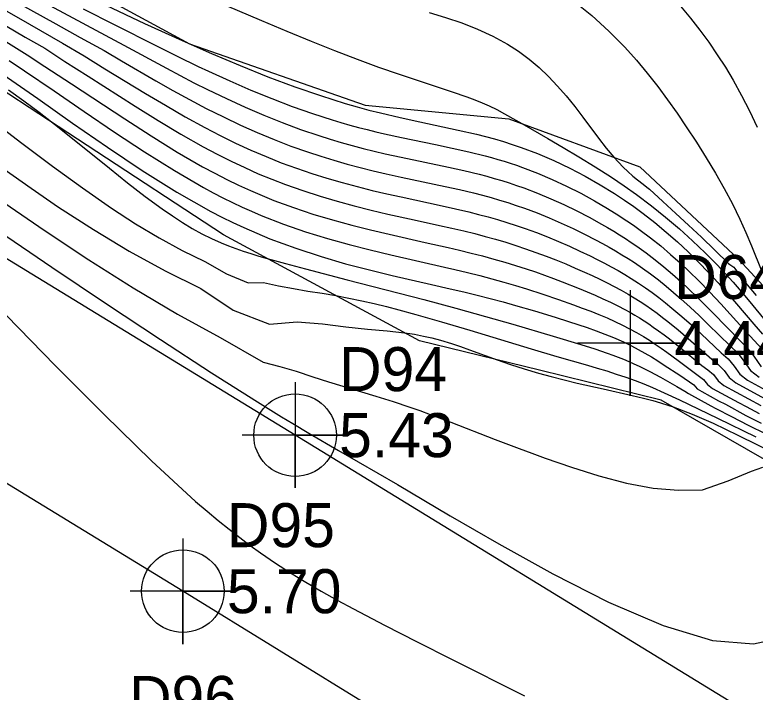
# Model space of a CAD drawing. Extents: x 2356077 to 2359823, y 225951 to 227822.
# Drawn here: x 2357198.57 to 2357240.62, y 226940.54 to 226979.01 of the extents above; entities that cross this region are included whole.
import ezdxf

# ---------------------------------------------------------------- set-up
doc = ezdxf.new("R2010")
doc.units = 0
for name, color, linetype in [('DTM Contours Major', 7, 'Continuous'), ('DTM Contours Minor', 7, 'Continuous'), ('Exist DTM Crownline', 7, 'Continuous'), ('Exist DTM Crownline Cogo Elevation', 7, 'Continuous'), ('Exist DTM Crownline Cogo Number', 7, 'Continuous'), ('Exist DTM Crownline Cogo Point CELL', 7, 'Continuous'), ('Exist DTM Spot Elevation CELL', 7, 'Continuous'), ('Exist DTM Spot Elevation Cogo Elevation', 7, 'Continuous'), ('Exist DTM Spot Elevation Cogo Number', 7, 'Continuous'), ('Exist Roads EOP', 7, 'Continuous'), ('Exist Roads EOP Cogo Elevation', 7, 'Continuous'), ('Exist Roads EOP Cogo Number', 7, 'Continuous'), ('Exist Roads EOP Cogo Point CELL', 7, 'Continuous'), ('PH Exist DTM Breakline', 7, 'Continuous')]:
    doc.layers.add(name, color=color, linetype=linetype)

msp = doc.modelspace()

# ---------------------------------------------------------------- linework, layer by layer
at = {"layer": 'DTM Contours Major'}
for points in [[(2357236.377, 226979.497), (2357236.945, 226978.819), (2357237.48, 226978.136), (2357237.986, 226977.444), (2357238.466, 226976.741), (2357238.925, 226976.024), (2357239.364, 226975.29), (2357239.843, 226974.433), (2357240.302, 226973.547), (2357240.737, 226972.628)], [(2357202.462, 226979.341), (2357204.249, 226978.429), (2357206.577, 226977.257), (2357207.802, 226976.652), (2357208.99, 226976.08), (2357209.575, 226975.805), (2357210.786, 226975.254), (2357211.983, 226974.736), (2357213.164, 226974.252), (2357214.328, 226973.806), (2357215.473, 226973.399), (2357216.597, 226973.036), (2357217.097, 226972.886), (2357217.593, 226972.745), (2357218.087, 226972.612), (2357218.579, 226972.485), (2357219.071, 226972.365), (2357219.563, 226972.25), (2357220.53, 226972.038), (2357222.462, 226971.64), (2357223.418, 226971.439), (2357224.362, 226971.226), (2357225.287, 226970.995), (2357225.648, 226970.897), (2357226.005, 226970.794), (2357226.359, 226970.687), (2357226.711, 226970.576), (2357227.061, 226970.459), (2357227.409, 226970.336), (2357228.256, 226970.012), (2357229.091, 226969.657), (2357229.91, 226969.275), (2357230.71, 226968.87), (2357231.487, 226968.446), (2357232.239, 226968.007), (2357232.875, 226967.612), (2357233.185, 226967.41), (2357233.49, 226967.206), (2357233.791, 226966.997), (2357234.088, 226966.785), (2357234.68, 226966.339), (2357235.256, 226965.878), (2357235.816, 226965.403), (2357236.36, 226964.916), (2357236.889, 226964.42), (2357237.404, 226963.916), (2357238.044, 226963.258), (2357238.669, 226962.59), (2357240.08, 226961.03), (2357241.032, 226959.996)], [(2357197.289, 226977.966), (2357199.275, 226976.735), (2357200.281, 226976.08), (2357201.789, 226975.092), (2357204.813, 226973.092), (2357206.312, 226972.126), (2357207.79, 226971.214), (2357209.238, 226970.378), (2357209.925, 226970.007), (2357210.605, 226969.659), (2357211.279, 226969.332), (2357211.95, 226969.026), (2357212.62, 226968.738), (2357213.29, 226968.468), (2357214.398, 226968.06), (2357215.507, 226967.693), (2357216.611, 226967.362), (2357217.704, 226967.064), (2357218.78, 226966.792), (2357219.833, 226966.543), (2357221.882, 226966.084), (2357223.187, 226965.791), (2357223.822, 226965.642), (2357224.485, 226965.479), (2357225.135, 226965.311), (2357225.773, 226965.138), (2357226.397, 226964.959), (2357227.009, 226964.773), (2357227.608, 226964.582), (2357228.135, 226964.404), (2357228.652, 226964.223), (2357229.158, 226964.037), (2357229.655, 226963.848), (2357230.617, 226963.465), (2357231.079, 226963.274), (2357231.531, 226963.081), (2357231.972, 226962.885), (2357232.401, 226962.685), (2357232.819, 226962.48), (2357233.225, 226962.268), (2357233.505, 226962.113), (2357233.779, 226961.954), (2357234.048, 226961.791), (2357234.312, 226961.624), (2357234.572, 226961.453), (2357234.828, 226961.278), (2357235.138, 226961.058), (2357235.445, 226960.832), (2357235.75, 226960.6), (2357236.355, 226960.12), (2357237.598, 226959.101), (2357237.924, 226958.84), (2357238.259, 226958.578), (2357238.513, 226958.224), (2357238.842, 226957.963), (2357240.931, 226956.816)], [(2357197.974, 226970.237), (2357199.498, 226969.155), (2357201.055, 226968.091), (2357203.038, 226966.808), (2357205.065, 226965.592), (2357207.117, 226964.474), (2357209.146, 226963.464), (2357210.975, 226962.236), (2357213.042, 226961.439), (2357214.605, 226961.58), (2357216.047, 226961.453), (2357217.367, 226961.285), (2357218.598, 226961.163), (2357219.719, 226961.059), (2357220.712, 226960.949), (2357220.999, 226960.908), (2357221.272, 226960.864), (2357221.785, 226960.767), (2357222.264, 226960.657), (2357222.755, 226960.526), (2357223.373, 226960.337), (2357223.887, 226960.164), (2357224.399, 226959.981), (2357225.961, 226959.409), (2357226.717, 226959.148), (2357227.5, 226958.897), (2357228.307, 226958.659), (2357229.036, 226958.46), (2357229.776, 226958.272), (2357230.518, 226958.094), (2357231.982, 226957.763), (2357233.638, 226957.395), (2357234.27, 226957.242), (2357234.806, 226957.1), (2357235.245, 226956.972), (2357235.71, 226956.823), (2357235.954, 226956.739), (2357237.032, 226956.325), (2357238.234, 226955.814), (2357239.641, 226955.141), (2357244.099, 226952.941)]]:
    msp.add_lwpolyline(points, dxfattribs=at)
at = {"layer": 'DTM Contours Minor'}
for points in [[(2357193.798, 226981.671), (2357198.775, 226978.839), (2357201.278, 226977.401), (2357202.512, 226976.669), (2357203.685, 226975.947), (2357205.995, 226974.542), (2357207.129, 226973.866), (2357208.249, 226973.219), (2357209.356, 226972.609), (2357210.238, 226972.152), (2357211.113, 226971.723), (2357211.982, 226971.324), (2357212.847, 226970.952), (2357213.708, 226970.608), (2357214.568, 226970.291), (2357215.434, 226969.997), (2357216.297, 226969.727), (2357217.158, 226969.479), (2357218.014, 226969.25), (2357218.865, 226969.038), (2357219.709, 226968.84), (2357220.508, 226968.662), (2357222.848, 226968.158), (2357223.605, 226967.988), (2357224.348, 226967.813), (2357224.902, 226967.673), (2357225.448, 226967.527), (2357225.986, 226967.374), (2357226.516, 226967.215), (2357227.039, 226967.047), (2357227.555, 226966.871), (2357228.2, 226966.636), (2357228.834, 226966.389), (2357229.456, 226966.131), (2357230.065, 226965.865), (2357230.66, 226965.592), (2357231.24, 226965.314), (2357231.651, 226965.11), (2357232.053, 226964.904), (2357232.448, 226964.695), (2357232.834, 226964.481), (2357233.211, 226964.262), (2357233.581, 226964.037), (2357233.986, 226963.776), (2357234.382, 226963.507), (2357234.77, 226963.23), (2357235.149, 226962.945), (2357235.521, 226962.654), (2357235.887, 226962.356), (2357236.446, 226961.882), (2357236.996, 226961.393), (2357237.543, 226960.891), (2357238.69, 226959.82), (2357239.083, 226959.462), (2357239.434, 226959.063), (2357239.746, 226958.597), (2357240.186, 226958.267), (2357241.636, 226957.471)], [(2357205.582, 226981.67), (2357212.588, 226978.678), (2357214.015, 226978.076), (2357215.395, 226977.505), (2357216.728, 226976.971), (2357218.01, 226976.479), (2357219.234, 226976.036), (2357220.396, 226975.634), (2357223.418, 226974.63), (2357224.235, 226974.346), (2357224.694, 226974.175), (2357225.116, 226974.007), (2357225.507, 226973.837), (2357225.953, 226973.622), (2357226.389, 226973.391), (2357227.022, 226973.031), (2357227.374, 226972.826), (2357228.852, 226971.977), (2357229.706, 226971.48), (2357230.607, 226970.944), (2357231.531, 226970.375), (2357232.455, 226969.781), (2357233.177, 226969.295), (2357233.882, 226968.796), (2357234.722, 226968.165), (2357235.534, 226967.515), (2357236.316, 226966.851), (2357237.065, 226966.174), (2357237.781, 226965.49), (2357238.461, 226964.8), (2357238.922, 226964.308), (2357239.366, 226963.815), (2357239.938, 226963.154), (2357240.487, 226962.496), (2357241.526, 226961.223)], [(2357196.74, 226980.809), (2357200.909, 226978.492), (2357202.277, 226977.725), (2357203.643, 226976.973), (2357204.626, 226976.384), (2357206.59, 226975.255), (2357207.551, 226974.712), (2357208.503, 226974.189), (2357209.449, 226973.69), (2357210.418, 226973.204), (2357211.382, 226972.747), (2357212.343, 226972.319), (2357213.298, 226971.922), (2357214.248, 226971.556), (2357215.192, 226971.22), (2357215.945, 226970.973), (2357216.694, 226970.745), (2357217.44, 226970.533), (2357218.183, 226970.337), (2357218.923, 226970.153), (2357219.661, 226969.98), (2357220.51, 226969.793), (2357223.017, 226969.26), (2357223.83, 226969.079), (2357224.628, 226968.888), (2357225.126, 226968.76), (2357225.617, 226968.627), (2357226.101, 226968.486), (2357226.58, 226968.339), (2357227.054, 226968.184), (2357227.523, 226968.021), (2357228.229, 226967.757), (2357228.924, 226967.476), (2357229.607, 226967.179), (2357230.274, 226966.87), (2357230.926, 226966.552), (2357231.559, 226966.225), (2357231.944, 226966.019), (2357232.32, 226965.811), (2357232.69, 226965.599), (2357233.053, 226965.383), (2357233.409, 226965.163), (2357233.758, 226964.936), (2357234.224, 226964.618), (2357234.679, 226964.289), (2357235.124, 226963.95), (2357235.559, 226963.601), (2357235.985, 226963.245), (2357236.403, 226962.882), (2357236.928, 226962.408), (2357237.445, 226961.923), (2357237.958, 226961.428), (2357239.207, 226960.201), (2357239.632, 226959.794), (2357239.997, 226959.328), (2357240.35, 226958.802), (2357240.843, 226958.428)], [(2357200.285, 226979.682), (2357204.756, 226977.278), (2357207.185, 226975.969), (2357207.97, 226975.555), (2357208.749, 226975.153), (2357209.525, 226974.763), (2357210.589, 226974.251), (2357211.652, 226973.767), (2357212.711, 226973.313), (2357213.763, 226972.89), (2357214.806, 226972.502), (2357215.837, 226972.149), (2357216.473, 226971.948), (2357217.106, 226971.76), (2357217.734, 226971.585), (2357218.361, 226971.42), (2357218.986, 226971.265), (2357219.612, 226971.119), (2357220.516, 226970.92), (2357223.204, 226970.355), (2357224.078, 226970.159), (2357224.936, 226969.951), (2357225.371, 226969.836), (2357225.802, 226969.716), (2357226.227, 226969.591), (2357226.649, 226969.459), (2357227.067, 226969.32), (2357227.482, 226969.174), (2357228.253, 226968.881), (2357229.013, 226968.564), (2357229.759, 226968.227), (2357230.487, 226967.873), (2357231.197, 226967.506), (2357231.884, 226967.127), (2357232.236, 226966.925), (2357232.583, 226966.719), (2357232.922, 226966.511), (2357233.256, 226966.299), (2357233.584, 226966.082), (2357233.907, 226965.861), (2357234.429, 226965.484), (2357234.938, 226965.094), (2357235.435, 226964.692), (2357235.919, 226964.28), (2357236.393, 226963.858), (2357236.856, 226963.428), (2357237.334, 226962.968), (2357238.042, 226962.262), (2357239.177, 226961.092), (2357239.637, 226960.623), (2357240.109, 226960.156), (2357240.542, 226959.622), (2357240.952, 226959.009)], [(2357203.743, 226979.553), (2357205.935, 226978.517), (2357208.068, 226977.544), (2357209.751, 226976.804), (2357211.379, 226976.119), (2357212.951, 226975.491), (2357214.468, 226974.923), (2357215.929, 226974.416), (2357217.335, 226973.973), (2357218.011, 226973.779), (2357218.676, 226973.599), (2357219.333, 226973.432), (2357220.467, 226973.166), (2357221.581, 226972.924), (2357223.743, 226972.464), (2357224.787, 226972.222), (2357225.806, 226971.957), (2357226.318, 226971.808), (2357226.825, 226971.649), (2357227.326, 226971.479), (2357228.265, 226971.124), (2357229.187, 226970.731), (2357230.088, 226970.303), (2357230.966, 226969.844), (2357231.817, 226969.36), (2357232.638, 226968.853), (2357233.191, 226968.49), (2357233.729, 226968.116), (2357234.254, 226967.731), (2357234.922, 226967.211), (2357235.57, 226966.672), (2357236.199, 226966.116), (2357236.809, 226965.547), (2357237.398, 226964.968), (2357237.967, 226964.38), (2357238.519, 226963.784), (2357239.055, 226963.183), (2357239.559, 226962.6), (2357240.543, 226961.438), (2357241.028, 226960.873)], [(2357230.305, 226979.794), (2357231.342, 226978.962), (2357232.312, 226978.082), (2357233.215, 226977.167), (2357233.872, 226976.437), (2357234.493, 226975.693), (2357235.083, 226974.94), (2357235.645, 226974.179), (2357236.185, 226973.412), (2357236.708, 226972.643), (2357237.283, 226971.769), (2357237.836, 226970.894), (2357238.364, 226970.02), (2357238.862, 226969.146), (2357239.327, 226968.272), (2357239.753, 226967.399), (2357240.092, 226966.642), (2357240.407, 226965.891), (2357240.995, 226964.433)], [(2357222.101, 226979.145), (2357223.039, 226978.858), (2357223.961, 226978.544), (2357224.858, 226978.193), (2357225.722, 226977.797), (2357226.544, 226977.347), (2357227.176, 226976.937), (2357227.777, 226976.49), (2357228.346, 226976.008), (2357228.887, 226975.497), (2357229.401, 226974.959), (2357229.889, 226974.399), (2357230.368, 226973.802), (2357230.828, 226973.196), (2357231.714, 226972.003), (2357232.153, 226971.44), (2357232.598, 226970.913), (2357232.857, 226970.631), (2357233.121, 226970.361), (2357233.39, 226970.101), (2357233.665, 226969.846), (2357233.934, 226969.634), (2357234.265, 226969.394), (2357234.471, 226969.226), (2357234.617, 226969.098), (2357235.368, 226968.396), (2357236.104, 226967.718), (2357236.831, 226967.066), (2357237.563, 226966.388), (2357239.107, 226964.892), (2357239.173, 226964.819), (2357239.414, 226964.668), (2357239.467, 226964.592), (2357240.065, 226963.784), (2357240.669, 226963.071)], [(2357198.037, 226978.404), (2357199.162, 226977.732), (2357200.274, 226977.105), (2357201.405, 226976.359), (2357202.746, 226975.513), (2357205.404, 226973.82), (2357206.714, 226973.004), (2357208.007, 226972.228), (2357209.278, 226971.507), (2357210.069, 226971.087), (2357210.851, 226970.694), (2357211.628, 226970.327), (2357212.4, 226969.984), (2357213.171, 226969.665), (2357213.942, 226969.369), (2357214.923, 226969.023), (2357215.905, 226968.708), (2357216.883, 226968.422), (2357217.854, 226968.16), (2357218.816, 226967.919), (2357219.764, 226967.695), (2357221.25, 226967.365), (2357222.691, 226967.05), (2357223.392, 226966.892), (2357224.081, 226966.73), (2357224.69, 226966.579), (2357225.288, 226966.422), (2357225.877, 226966.258), (2357226.455, 226966.088), (2357227.023, 226965.91), (2357227.582, 226965.725), (2357228.168, 226965.518), (2357228.743, 226965.304), (2357229.306, 226965.083), (2357229.859, 226964.857), (2357230.399, 226964.627), (2357230.927, 226964.394), (2357231.363, 226964.195), (2357231.79, 226963.994), (2357232.207, 226963.79), (2357232.615, 226963.582), (2357233.013, 226963.369), (2357233.401, 226963.149), (2357233.745, 226962.942), (2357234.081, 226962.73), (2357234.411, 226962.511), (2357234.734, 226962.287), (2357235.051, 226962.057), (2357235.364, 226961.822), (2357235.659, 226961.592), (2357236.241, 226961.118), (2357236.819, 226960.627), (2357238.152, 226959.454), (2357238.513, 226959.145), (2357238.859, 226958.815), (2357239.134, 226958.403), (2357239.521, 226958.111), (2357241.351, 226957.106)], [(2357198.251, 226976.409), (2357199.117, 226975.834), (2357200.807, 226974.688), (2357202.517, 226973.516), (2357204.235, 226972.349), (2357205.946, 226971.219), (2357207.636, 226970.158), (2357209.291, 226969.198), (2357209.843, 226968.9), (2357210.391, 226968.616), (2357210.936, 226968.347), (2357211.479, 226968.091), (2357212.02, 226967.848), (2357212.561, 226967.618), (2357213.823, 226967.126), (2357215.082, 226966.69), (2357216.33, 226966.305), (2357217.558, 226965.962), (2357218.757, 226965.655), (2357219.92, 226965.378), (2357222.984, 226964.684), (2357223.562, 226964.549), (2357224.281, 226964.375), (2357224.984, 226964.197), (2357225.672, 226964.015), (2357226.344, 226963.829), (2357226.999, 226963.639), (2357227.637, 226963.445), (2357228.561, 226963.147), (2357229.45, 226962.842), (2357230.308, 226962.534), (2357230.798, 226962.352), (2357231.278, 226962.169), (2357231.747, 226961.982), (2357232.204, 226961.792), (2357232.647, 226961.595), (2357233.076, 226961.391), (2357233.488, 226961.18), (2357233.888, 226960.961), (2357234.278, 226960.732), (2357234.613, 226960.522), (2357234.944, 226960.305), (2357235.272, 226960.082), (2357235.597, 226959.852), (2357236.247, 226959.374), (2357237.39, 226958.516), (2357237.692, 226958.297), (2357237.916, 226958.009), (2357238.201, 226957.794), (2357239.676, 226956.984), (2357240.106, 226956.759), (2357240.846, 226956.363)], [(2357197.915, 226975.613), (2357199.874, 226974.246), (2357201.85, 226972.857), (2357203.832, 226971.484), (2357205.809, 226970.165), (2357207.768, 226968.939), (2357209.7, 226967.844), (2357210.328, 226967.519), (2357210.953, 226967.211), (2357211.576, 226966.92), (2357213.058, 226966.292), (2357214.524, 226965.748), (2357215.962, 226965.278), (2357217.362, 226964.871), (2357218.714, 226964.516), (2357220.007, 226964.202), (2357222.24, 226963.692), (2357223.289, 226963.451), (2357224.072, 226963.266), (2357224.835, 226963.079), (2357225.578, 226962.89), (2357226.301, 226962.699), (2357227.004, 226962.507), (2357228.091, 226962.194), (2357229.265, 226961.835), (2357230.021, 226961.593), (2357230.553, 226961.418), (2357231.075, 226961.241), (2357231.586, 226961.059), (2357232.085, 226960.871), (2357232.572, 226960.674), (2357233.136, 226960.427), (2357233.587, 226960.209), (2357233.973, 226960.008), (2357234.352, 226959.798), (2357234.724, 226959.579), (2357235.093, 226959.353), (2357235.459, 226959.12), (2357236.34, 226958.535), (2357237.142, 226957.999), (2357237.332, 226957.775), (2357237.592, 226957.608), (2357238.532, 226957.091), (2357238.937, 226956.891), (2357240.096, 226956.26), (2357240.956, 226955.818)], [(2357198.221, 226974.749), (2357199.093, 226974.117), (2357199.956, 226973.471), (2357200.821, 226972.802), (2357201.858, 226971.979), (2357203.945, 226970.291), (2357204.974, 226969.471), (2357205.978, 226968.695), (2357206.946, 226967.984), (2357207.526, 226967.583), (2357208.093, 226967.215), (2357208.649, 226966.879), (2357209.199, 226966.573), (2357209.746, 226966.297), (2357210.295, 226966.049), (2357210.703, 226965.883), (2357211.118, 226965.729), (2357211.542, 226965.584), (2357211.979, 226965.445), (2357212.433, 226965.309), (2357212.905, 226965.172), (2357213.953, 226964.879), (2357215.076, 226964.575), (2357217.452, 226963.952), (2357221.795, 226962.832), (2357223.611, 226962.349), (2357225.296, 226961.883), (2357226.857, 226961.437), (2357229.152, 226960.76), (2357230.716, 226960.291), (2357231.511, 226960.04), (2357232.214, 226959.801), (2357232.528, 226959.687), (2357232.837, 226959.57), (2357233.14, 226959.449), (2357233.44, 226959.323), (2357233.736, 226959.192), (2357234.036, 226959.052), (2357234.334, 226958.905), (2357234.631, 226958.752), (2357235.233, 226958.427), (2357236.171, 226957.891), (2357236.616, 226957.634), (2357236.838, 226957.501), (2357238.107, 226956.801), (2357238.384, 226956.652), (2357239.269, 226956.19), (2357240.223, 226955.709), (2357241.232, 226955.216)], [(2357195.435, 226974.423), (2357198.979, 226971.711), (2357200.71, 226970.41), (2357202.408, 226969.175), (2357204.067, 226968.027), (2357205.436, 226967.139), (2357206.775, 226966.334), (2357208.082, 226965.617), (2357209.359, 226964.994), (2357210.595, 226964.306), (2357211.82, 226963.793), (2357212.694, 226963.809), (2357213.551, 226963.616), (2357214.391, 226963.457), (2357215.214, 226963.32), (2357216.02, 226963.192), (2357216.809, 226963.06), (2357217.548, 226962.922), (2357218.273, 226962.77), (2357218.985, 226962.607), (2357219.686, 226962.435), (2357220.378, 226962.254), (2357221.354, 226961.987), (2357222.802, 226961.571), (2357224.405, 226961.091), (2357227.905, 226960.03), (2357229.351, 226959.607), (2357231.094, 226959.109), (2357231.645, 226958.947), (2357232.191, 226958.781), (2357232.734, 226958.608), (2357233.272, 226958.426), (2357233.804, 226958.233), (2357234.294, 226958.044), (2357234.785, 226957.841), (2357235.452, 226957.549), (2357236.327, 226957.141), (2357238.47, 226956.106), (2357240.665, 226955.046)], [(2357197.94, 226968.355), (2357200.297, 226966.735), (2357202.774, 226965.094), (2357205.302, 226963.497), (2357207.811, 226962.006), (2357210.231, 226960.685), (2357212.682, 226959.274), (2357213.633, 226959.028), (2357214.549, 226958.775), (2357215.497, 226958.448), (2357216.395, 226958.162), (2357219.084, 226957.357), (2357220.061, 226957.048), (2357221.005, 226956.732), (2357221.583, 226956.527), (2357222.162, 226956.315), (2357223.335, 226955.87), (2357225.846, 226954.896), (2357227.222, 226954.373), (2357227.944, 226954.105), (2357228.691, 226953.835), (2357230.193, 226953.312), (2357231.746, 226952.824), (2357233.304, 226952.415), (2357234.827, 226952.13), (2357236.27, 226952.01), (2357237.628, 226952.024), (2357239.088, 226952.539), (2357240.414, 226953.094), (2357241.046, 226953.318)], [(2357197.678, 226966.708), (2357200.68, 226964.673), (2357203.781, 226962.592), (2357206.849, 226960.561), (2357209.749, 226958.674), (2357212.348, 226957.025), (2357213.727, 226956.176), (2357214.365, 226955.789), (2357215.275, 226955.246), (2357216.964, 226954.257), (2357220.305, 226952.325), (2357223.305, 226950.564), (2357226.064, 226948.958), (2357229.126, 226947.256), (2357232.297, 226945.648), (2357235.385, 226944.325), (2357238.195, 226943.475), (2357240.533, 226943.289), (2357241.327, 226943.448)], [(2357198.1, 226961.928), (2357200.873, 226959.099), (2357203.651, 226956.3), (2357206.34, 226953.677), (2357208.843, 226951.378), (2357209.494, 226950.816), (2357210.126, 226950.287), (2357210.743, 226949.789), (2357211.347, 226949.319), (2357211.941, 226948.874), (2357212.529, 226948.452), (2357213.381, 226947.868), (2357214.234, 226947.317), (2357215.095, 226946.79), (2357215.974, 226946.279), (2357216.877, 226945.774), (2357217.813, 226945.267), (2357219.559, 226944.349), (2357221.418, 226943.397), (2357223.377, 226942.411), (2357227.527, 226940.339)]]:
    msp.add_lwpolyline(points, dxfattribs=at)
at = {"layer": 'Exist DTM Crownline'}
msp.add_lwpolyline([(2357542.756, 226741.609), (2357459.889, 226792.427), (2357374.177, 226844.74), (2357291.426, 226895.083), (2357208.118, 226946.275), (2357125.882, 226996.539), (2357045.017, 227045.595), (2356966.337, 227093.498), (2356883.413, 227143.712), (2356799.704, 227194.618), (2356722.637, 227241.528), (2356636.765, 227293.74), (2356553.053, 227344.465), (2356470.397, 227394.758), (2356383.201, 227447.638), (2356299.889, 227498.478), (2356223.248, 227545.375)], dxfattribs=at)
at = {"layer": 'Exist DTM Crownline Cogo Point CELL'}
msp.add_lwpolyline([(2357208.118, 226949.275), (2357208.118, 226943.275), (2357208.118, 226946.275), (2357211.118, 226946.275), (2357205.118, 226946.275)], dxfattribs=at)
msp.add_circle((2357208.118, 226946.275), 2.344, dxfattribs=at)
at = {"layer": 'Exist DTM Spot Elevation CELL'}
msp.add_lwpolyline([(2357233.52, 226963.367), (2357233.52, 226957.367), (2357233.52, 226960.367), (2357236.52, 226960.367), (2357230.52, 226960.367)], dxfattribs=at)
at = {"layer": 'Exist Roads EOP'}
msp.add_lwpolyline([(2357548.158, 226751.097), (2357465.654, 226801.744), (2357379.741, 226854.27), (2357296.317, 226905.048), (2357214.489, 226955.136), (2357131.706, 227005.719), (2357050.471, 227054.837), (2356971.347, 227103.361), (2356888.766, 227153.021), (2356805.008, 227204.071), (2356729.232, 227250.322), (2356641.873, 227303.321), (2356558.204, 227353.943), (2356475.441, 227404.348), (2356389.192, 227456.864), (2356305.906, 227507.596), (2356229.771, 227554.142)], dxfattribs=at)
at = {"layer": 'Exist Roads EOP Cogo Point CELL'}
msp.add_lwpolyline([(2357214.489, 226958.136), (2357214.489, 226952.136), (2357214.489, 226955.136), (2357217.489, 226955.136), (2357211.489, 226955.136)], dxfattribs=at)
msp.add_circle((2357214.489, 226955.136), 2.344, dxfattribs=at)
at = {"layer": 'PH Exist DTM Breakline'}
for points in [[(2357158.803, 227005.816), (2357169.929, 226999.193), (2357183.922, 226991.489), (2357194.71, 226984.837), (2357208.493, 226977.364), (2357218.467, 226973.879), (2357226.63, 226973.099), (2357234.073, 226970.372), (2357239.672, 226965.13), (2357244.583, 226959.838)], [(2357375.496, 226879.34), (2357365.555, 226885.556), (2357354.861, 226891.964), (2357343.526, 226898.763), (2357330.914, 226906.764), (2357316.219, 226914.693), (2357305.587, 226918.931), (2357293.171, 226923.377), (2357281.362, 226928.899), (2357272.268, 226934.664), (2357268.495, 226940.065), (2357263.123, 226943.55), (2357255.215, 226946.449), (2357244.972, 226951.56), (2357235.273, 226957.13), (2357228.368, 226958.818), (2357221.561, 226960.489), (2357210.433, 226966.51), (2357194.919, 226976.666)]]:
    msp.add_lwpolyline(points, dxfattribs=at)

# ---------------------------------------------------------------- texts
at = {"layer": 'Exist DTM Crownline Cogo Elevation'}
msp.add_text('5.70', height=2.5, dxfattribs=at).set_placement((2357210.618, 226945.025))
at = {"layer": 'Exist DTM Crownline Cogo Number'}
msp.add_text('D95', height=2.5, dxfattribs=at).set_placement((2357210.618, 226948.775))
at = {"layer": 'Exist DTM Spot Elevation Cogo Elevation'}
msp.add_text('4.44', height=2.5, dxfattribs=at).set_placement((2357236.02, 226959.117))
at = {"layer": 'Exist DTM Spot Elevation Cogo Number'}
msp.add_text('D647', height=2.5, dxfattribs=at).set_placement((2357236.02, 226962.867))
at = {"layer": 'Exist Roads EOP Cogo Elevation'}
msp.add_text('5.43', height=2.5, dxfattribs=at).set_placement((2357216.989, 226953.886))
at = {"layer": 'Exist Roads EOP Cogo Number'}
for s, p in [('D94', (2357216.989, 226957.636)), ('D96', (2357205.06, 226938.962))]:
    msp.add_text(s, height=2.5, dxfattribs=at).set_placement(p)

doc.saveas('drawing.dxf')
